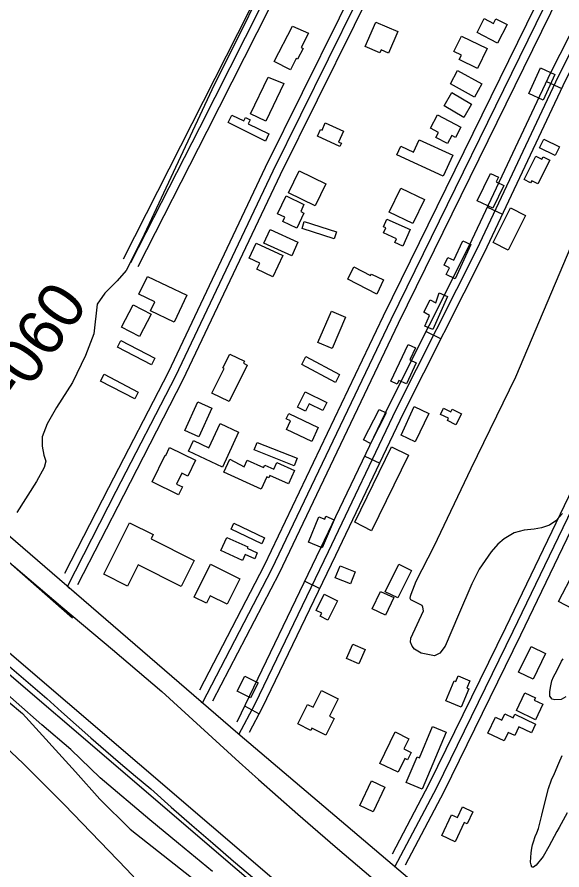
# Model space of a CAD drawing. Extents: x 3477039 to 3515015, y 546746 to 572297.
# Drawn here: x 3500384 to 3501365, y 564511 to 566047 of the extents above; entities that cross this region are included whole.
import ezdxf

# ---------------------------------------------------------------- set-up
doc = ezdxf.new("R2010")
doc.units = 0
for name, color, linetype in [('V-BLDG-OTLN', 7, 'Continuous'), ('V-FLOD-BASE', 7, 'Continuous'), ('V-LEVE-TOET', 7, 'Continuous'), ('V-RIVR-RANG-IDEN', 7, 'Continuous'), ('V-ROAD-CNTR', 7, 'Continuous'), ('V-SITE-VEGE', 7, 'Continuous'), ('V-SURV-LINE', 7, 'Continuous'), ('V-TOPO-MINR', 7, 'Continuous'), ('V-TOPO-SHOR', 7, 'Continuous')]:
    doc.layers.add(name, color=color, linetype=linetype)

msp = doc.modelspace()

# ---------------------------------------------------------------- linework, layer by layer
at = {"layer": 'V-BLDG-OTLN'}
for points in [[(3501249.3, 566000.2), (3501212.6, 566019.1), (3501225.5, 566044.1), (3501242.1, 566035.5), (3501246.4, 566043.9), (3501266.5, 566033.6)], [(3500880, 566030.8), (3500908.9, 566017.7), (3500895.9, 565992.2), (3500899.1, 565990.6), (3500889.1, 565971.1), (3500886.8, 565972.3), (3500876.3, 565951.7), (3500847.2, 565966.6)], [(3501011.1, 565994.1), (3501030, 566037.8), (3501069.5, 566020.7), (3501052.7, 565982.1), (3501039.7, 565987.8), (3501037.5, 565982.6)], [(3501170.7, 565985.1), (3501184.2, 566012.8), (3501230.6, 565990.2), (3501213.2, 565954.5), (3501180.4, 565970.5), (3501184.3, 565978.5)], [(3501326.5, 565955.4), (3501352.7, 565943.4), (3501331.6, 565897.1), (3501305.4, 565909)], [(3500836.1, 565938.9), (3500864.3, 565927.2), (3500832, 565859.5), (3500804.5, 565872.7)], [(3501177.4, 565950.4), (3501221.1, 565926.6), (3501208, 565902.6), (3501164.4, 565926.4)], [(3501167.1, 565910.9), (3501202.7, 565889.9), (3501188.6, 565865.9), (3501152.9, 565886.9)], [(3500831.3, 565823.6), (3500764.4, 565856.9), (3500771.1, 565870.4), (3500792.2, 565859.9), (3500795.4, 565866.3), (3500803.8, 565862.1), (3500800.3, 565854.9), (3500837.6, 565836.4)], [(3501141.2, 565871), (3501183.3, 565848.9), (3501173.4, 565830.2), (3501167.1, 565833.5), (3501159.4, 565818.9), (3501138.2, 565830.1), (3501143.1, 565839.3), (3501128.5, 565847)], [(3500939.2, 565856.2), (3500971.7, 565841.6), (3500962.8, 565821.8), (3500968.1, 565819.5), (3500965.6, 565813.9), (3500925, 565832.2), (3500930.6, 565844.6), (3500933.4, 565843.4)], [(3501108.3, 565825.8), (3501168.5, 565798.2), (3501151.2, 565760.5), (3501068.1, 565798.5), (3501075.3, 565814.2), (3501098.2, 565803.7)], [(3501332.7, 565827.2), (3501360.9, 565813.1), (3501353, 565797.3), (3501324.8, 565811.3)], [(3501318.1, 565796.3), (3501329, 565790.8), (3501331.3, 565795.4), (3501343.5, 565789.3), (3501322.1, 565746.6), (3501310.9, 565752.2), (3501308.9, 565748.2), (3501297, 565754.2)], [(3500892.2, 565769.9), (3500940.2, 565746.7), (3500920.8, 565706.8), (3500872.9, 565730.1)], [(3501236.7, 565765.2), (3501250.9, 565758.4), (3501246.9, 565750.2), (3501260.8, 565743.5), (3501240.9, 565702.6), (3501212.9, 565716.2)], [(3501075.2, 565739), (3501117.9, 565718.4), (3501097, 565675.2), (3501054.4, 565695.7)], [(3500853.3, 565692.7), (3500868.5, 565724.7), (3500900.7, 565709.4), (3500894.8, 565696.9), (3500900.7, 565694), (3500887.8, 565666.8), (3500862.7, 565678.8), (3500866.4, 565686.6)], [(3501272.7, 565703.1), (3501299.8, 565689.6), (3501268.7, 565627), (3501241.5, 565640.6)], [(3500901.3, 565678.6), (3500959.4, 565660), (3500955.4, 565647.5), (3500897.3, 565666)], [(3501067.2, 565647.7), (3501043.8, 565658), (3501048, 565667.5), (3501044.1, 565669.1), (3501050.1, 565682.7), (3501091.9, 565664.4), (3501078.7, 565634.3), (3501064.2, 565640.7)], [(3500839.8, 565664), (3500889.9, 565641.2), (3500878.8, 565616.9), (3500828.7, 565639.6)], [(3500814.5, 565639.6), (3500862.5, 565617.4), (3500844.8, 565579.2), (3500815.9, 565592.6), (3500821.1, 565603.7), (3500802, 565612.5)], [(3501201.2, 565637.3), (3501172.7, 565575.7), (3501157, 565583), (3501162.7, 565595.5), (3501153.3, 565599.9), (3501159.8, 565614), (3501170.3, 565609.1), (3501186.5, 565644.1)], [(3501032, 565547.9), (3500979.6, 565575.1), (3500990.7, 565596.8), (3501020.8, 565581.5), (3501022.1, 565584.1), (3501044, 565573.8)], [(3500618.7, 565579.8), (3500690.1, 565545.8), (3500666.8, 565497.1), (3500624.1, 565517.5), (3500632, 565534.1), (3500603.4, 565547.8)], [(3501127.8, 565537.8), (3501137.9, 565532.4), (3501144.4, 565550), (3501159.3, 565543.5), (3501132.8, 565484.4), (3501118.4, 565490.3), (3501126.6, 565509.5), (3501116.4, 565515.4)], [(3500604.7, 565471.5), (3500572.2, 565488.2), (3500592.9, 565528.4), (3500625.4, 565511.6)], [(3500950.4, 565517), (3500975.7, 565506.3), (3500951.8, 565450), (3500925.9, 565461)], [(3500571, 565464.2), (3500632.4, 565432.3), (3500626.3, 565420.5), (3500564.9, 565452.3)], [(3501057.4, 565391.2), (3501088.1, 565457.1), (3501101.5, 565450.9), (3501091.5, 565429.5), (3501103, 565424.2), (3501085.2, 565386.1), (3501071.8, 565392.3), (3501068.8, 565385.9)], [(3500754.9, 565415.2), (3500767.1, 565440), (3500793.9, 565426.9), (3500792.1, 565423.3), (3500798.5, 565420.1), (3500766.1, 565354.2), (3500734.9, 565369.6), (3500756.8, 565414.2)], [(3500904.3, 565435.3), (3500965, 565402.9), (3500957.6, 565389), (3500896.9, 565421.4)], [(3500541, 565403.7), (3500602.4, 565371.4), (3500595.9, 565359), (3500534.5, 565391.3)], [(3500941.8, 565352.8), (3500934.7, 565338.5), (3500910.2, 565350.5), (3500903.7, 565337.3), (3500889.3, 565344.4), (3500902.8, 565371.9)], [(3500734.8, 565342.7), (3500711.5, 565291.1), (3500686.5, 565302.4), (3500709.8, 565354)], [(3501048.9, 565333.8), (3501020.5, 565278.8), (3501007.9, 565285.3), (3501036.4, 565340.3)], [(3501099.2, 565345.4), (3501125.6, 565332.8), (3501101.1, 565281.6), (3501075.8, 565293.7)], [(3501167.7, 565340.5), (3501184.3, 565332.4), (3501174.4, 565312.4), (3501158.9, 565320), (3501160.9, 565324.2), (3501146.5, 565331.3), (3501152, 565342.3), (3501165.4, 565335.7)], [(3500926.4, 565307.4), (3500914.9, 565282.5), (3500869, 565303.8), (3500876.3, 565319.6), (3500868.9, 565323), (3500873.5, 565333)], [(3500754, 565236.3), (3500693, 565265.3), (3500702, 565284.3), (3500729.5, 565271.2), (3500750, 565314.7), (3500783.1, 565299.1)], [(3500816.4, 565280.9), (3500888.3, 565252.2), (3500882.9, 565238.6), (3500810.9, 565267.3)], [(3500658.6, 565271.4), (3500705.6, 565248.8), (3500691.6, 565219.9), (3500680.6, 565225.2), (3500671.2, 565205.6), (3500681.8, 565200.5), (3500675.1, 565186.4), (3500627.3, 565209.5), (3500650.6, 565257.8), (3500651.8, 565257.2)], [(3500992.3, 565137), (3501058.5, 565272.6), (3501089, 565257.8), (3501022.4, 565121.3)], [(3500767.4, 565250.9), (3500793, 565236.9), (3500798.3, 565248.7), (3500828.1, 565235.4), (3500830.1, 565239.8), (3500846.4, 565232.6), (3500852, 565244.8), (3500883.9, 565230.2), (3500872.8, 565206.1), (3500839.3, 565221.5), (3500837.4, 565217.3), (3500833.7, 565219), (3500823.6, 565196.8), (3500756.6, 565227.5)], [(3500933.7, 565090.9), (3500908.8, 565100.9), (3500927.3, 565147), (3500938.1, 565142.7), (3500940.3, 565147.8), (3500955.1, 565141.2)], [(3500586.7, 565136), (3500629.3, 565114.7), (3500625.4, 565106.9), (3500703.1, 565068), (3500679.7, 565021.3), (3500602.1, 565060.2), (3500582.9, 565021.9), (3500540.3, 565043.2)], [(3500824.8, 565098.3), (3500769.5, 565124.7), (3500774.6, 565135.4), (3500829.9, 565108.9)], [(3500762, 565109.6), (3500799.5, 565093), (3500798.2, 565090.2), (3500816.7, 565081.9), (3500812, 565071.4), (3500795, 565079), (3500790.2, 565068.3), (3500751.3, 565085.9)], [(3500785.2, 565035.1), (3500762.5, 564989.3), (3500732.1, 565004.4), (3500725.5, 564991.1), (3500703, 565002.3), (3500732.2, 565061.3)], [(3501071.3, 565061.2), (3501094.2, 565050), (3501070, 565000.6), (3501047.1, 565011.9)], [(3501399.7, 565067.6), (3501445.7, 565043.2), (3501432.4, 565018.2), (3501410, 565030), (3501384.2, 564981), (3501359.1, 564994.1), (3501387.3, 565048.4), (3501389.9, 565047.1)], [(3500965.7, 565058.6), (3500993, 565047.5), (3500984.3, 565025.8), (3500956.9, 565036.8)], [(3500937, 565007.7), (3500961.3, 564995.4), (3500944, 564960.7), (3500930, 564967.7), (3500932.7, 564973.2), (3500922.4, 564978.3)], [(3501038.5, 565012.5), (3501062.3, 565001.3), (3501047.4, 564969.9), (3501023.7, 564981.1)], [(3500988.6, 564917.5), (3501011, 564907.9), (3500999.7, 564881.7), (3500977.4, 564891.3)], [(3501309.7, 564913.1), (3501335.8, 564900.3), (3501313.2, 564854.2), (3501287.1, 564867)], [(3500794, 564859.9), (3500818.1, 564847.9), (3500804.6, 564820.7), (3500780.4, 564832.8)], [(3501184, 564803.9), (3501156.1, 564815.6), (3501171, 564851.2), (3501174.2, 564849.9), (3501178.5, 564860.2), (3501199.5, 564851.4), (3501194.1, 564838.4), (3501197.8, 564836.9)], [(3500932.4, 564834), (3500962.5, 564818.9), (3500947, 564787.8), (3500955.2, 564783.7), (3500940, 564753.3), (3500914.7, 564766), (3500912.8, 564762.2), (3500889.4, 564773.9), (3500906.9, 564808.8), (3500917.2, 564803.7)], [(3501298.7, 564829.7), (3501317.4, 564820.5), (3501315.5, 564816.7), (3501331.1, 564809.1), (3501317.5, 564781.3), (3501283.2, 564798.1)], [(3501317.9, 564773.2), (3501310.4, 564757.5), (3501287.9, 564768.4), (3501280.2, 564752.6), (3501268.3, 564758.4), (3501261, 564743.3), (3501232.1, 564757.3), (3501245.9, 564785.8), (3501256.9, 564780.5), (3501262.4, 564792.1), (3501277.6, 564784.7), (3501280.7, 564791.1)], [(3501064.7, 564759.4), (3501089.6, 564746.6), (3501080.5, 564728.9), (3501093.6, 564722.2), (3501087.1, 564709.2), (3501082.1, 564711.7), (3501070.2, 564686.8), (3501037.6, 564702.3)], [(3501113.7, 564656.4), (3501085, 564668.5), (3501104.3, 564714.3), (3501108.5, 564712.5), (3501132.2, 564768.9), (3501156.7, 564758.6)], [(3501022.1, 564671), (3501046.2, 564659.7), (3501025.5, 564615.5), (3501001.4, 564626.7)], [(3501148.9, 564572.8), (3501166.4, 564610.1), (3501176.9, 564605.2), (3501185.9, 564624.4), (3501205, 564615.4), (3501194.9, 564593.8), (3501189.4, 564596.4), (3501173.1, 564561.5)]]:
    msp.add_lwpolyline(points, close=True, dxfattribs=at)
at = {"layer": 'V-FLOD-BASE'}
msp.add_lwpolyline([(3500362.3, 564884.3), (3500437.8, 564819.5), (3500464.1, 564795.8), (3500490.5, 564772.2), (3500517.1, 564748.8), (3500543.8, 564725.5), (3500570.6, 564702.4), (3500597.6, 564679.4), (3500624.7, 564656.6), (3500661.8, 564623.9), (3500699, 564591.3), (3500736.5, 564558.9), (3500774.1, 564526.7), (3500811.9, 564494.7)], dxfattribs=at)
at = {"layer": 'V-LEVE-TOET'}
for points in [[(3500377.9, 565058.5), (3500466.8, 564983), (3500555.8, 564907.6), (3500644.9, 564832.3), (3500679.5, 564800.3), (3500714.2, 564768.3), (3500749, 564736.6), (3500784, 564705), (3500819.1, 564673.5), (3500854.4, 564642.2), (3500889.8, 564611.1), (3500925.4, 564580.1), (3500961.1, 564549.3), (3500996.9, 564518.7), (3501032.9, 564488.2)], [(3500735.9, 564508), (3500674.7, 564558.1), (3500623, 564600.7), (3500533.6, 564676.6), (3500481, 564727.7), (3500428.8, 564771.9), (3500335.7, 564853.7)]]:
    msp.add_lwpolyline(points, dxfattribs=at)
at = {"layer": 'V-ROAD-CNTR'}
for p, q in [((3501337.7, 565930.8), (3501364.8, 565918)), ((3501231.2, 565704.6), (3501258.3, 565691.8)), ((3501120.8, 565480.7), (3501147.6, 565467.2)), ((3501010.2, 565256.2), (3501037.3, 565243.3)), ((3500902.4, 565030.7), (3500929.4, 565017.7)), ((3500793.8, 564806.1), (3500820.3, 564792.1))]:
    msp.add_line(p, q, dxfattribs=at)
for points in [[(3501059.9, 564539.9), (3501126.4, 564665.8), (3501264.2, 564947.6), (3501468.4, 565371.7), (3501627.4, 565707.1), (3501716.4, 565887), (3501741.8, 565934), (3501759.2, 565960.5), (3501776, 565974.7), (3501796.7, 565991.7), (3501824, 566001.8), (3501851.5, 566021.8), (3501876.2, 566060.5), (3502035, 566369.6), (3502254.4, 566815), (3502448, 567220.2), (3502494.4, 567310.1), (3502610.1, 567525.4), (3502777.7, 567841.7), (3502869.4, 568024.9), (3503078.6, 568452), (3503221.8, 568740.2)], [(3501064.4, 564516.5), (3501064.4, 564516.4), (3501139.8, 564659), (3501277.7, 564941.1), (3501481.9, 565365.2), (3501640.9, 565700.6), (3501729.7, 565880.1), (3501754.7, 565926.3), (3501770.5, 565950.5), (3501785.6, 565963.2), (3501804.3, 565978.5), (3501831.1, 565988.5), (3501862.6, 566011.4), (3501889.2, 566053), (3502048.4, 566362.8), (3502267.9, 566808.5), (3502461.5, 567213.5), (3502507.7, 567303.1), (3502623.3, 567518.3), (3502791, 567834.8), (3502882.8, 568018.3), (3503092, 568445.3), (3503233.7, 568730.5)], [(3501083.3, 564520), (3501153.2, 564652.2), (3501291.2, 564934.5), (3501495.5, 565358.8), (3501654.4, 565694.1), (3501743, 565873.2), (3501767.6, 565918.6), (3501781.9, 565940.4), (3501795.2, 565951.7), (3501811.8, 565965.3), (3501838.3, 565975.2), (3501873.7, 566000.9), (3501902.3, 566045.5), (3502061.8, 566356.1), (3502281.4, 566801.9), (3502474.9, 567206.8), (3502521, 567296.1), (3502636.5, 567511.3), (3502804.4, 567827.9), (3502896.2, 568011.6), (3503105.5, 568438.7), (3503245.7, 568720.9)], [(3500802.6, 564758.6), (3500826.2, 564803.1), (3500958.4, 565077.9), (3501080.2, 565333.4), (3501225.9, 565622.8), (3501372.4, 565934.1), (3501522.6, 566230.1), (3501711, 566618.8), (3501879.3, 566970), (3501991.4, 567196.3)], [(3500715.4, 564813.8), (3500718, 564811.6), (3500842.9, 565052.7), (3501057.7, 565502.3), (3501347.7, 566094.7), (3501662.8, 566737.8), (3501840, 567106.5), (3501889.5, 567193), (3501915.2, 567194.2), (3501952.2, 567193.4), (3501966.7, 567188.6)], [(3500783.7, 564754.9), (3500812.8, 564809.8), (3500944.9, 565084.3), (3501066.7, 565340), (3501212.4, 565629.3), (3501358.9, 565940.6), (3501509.1, 566236.8), (3501697.5, 566625.3), (3501865.8, 566976.6), (3501948.9, 567144.3), (3501966.7, 567188.6)], [(3500736.8, 564815.2), (3500856.4, 565046), (3501071.2, 565495.8), (3501361.2, 566088.1), (3501676.3, 566731.3), (3501853.2, 567099.5), (3501898.4, 567178.4), (3501915.4, 567179.2), (3501949.1, 567178.5)], [(3500780.5, 564777.4), (3500931.3, 565090.8), (3501053.3, 565346.6), (3501198.9, 565635.9), (3501345.4, 565947.2), (3501495.7, 566243.4), (3501684, 566631.8), (3501852.3, 566983.2), (3501949.1, 567178.5)], [(3500470.2, 565045.1), (3500549.4, 565199.7), (3500656.5, 565407.2), (3500831.6, 565776.4), (3501031.3, 566180.5), (3501252.7, 566632.8), (3501422.6, 566980.6), (3501508.9, 567165)], [(3500478.7, 565017.9), (3500474.8, 565021.3), (3500562.8, 565192.9), (3500669.9, 565400.5), (3500845.1, 565769.8), (3501044.8, 566173.9), (3501266.2, 566626.2), (3501436.1, 566974.1), (3501520.9, 567155.4)], [(3500575.6, 565611.5), (3500699.6, 565855), (3500946.6, 566343.5), (3501239.9, 566937.7), (3501333.3, 567139.7)], [(3500589, 565604.7), (3500713, 565848.2), (3500960, 566336.8), (3501253.4, 566931.2), (3501346.9, 567133.5)], [(3500602.3, 565597.9), (3500726.4, 565841.5), (3500973.5, 566330.1), (3501266.9, 566924.7), (3501360.5, 567127.2)], [(3500493.5, 565024.9), (3500576.1, 565186), (3500683.4, 565393.9), (3500858.6, 565763.3), (3501058.2, 566167.3), (3501092.5, 566237.2)], [(3500713.4, 564835.3), (3500829.5, 565059.4), (3501044.2, 565508.9), (3501334.2, 566101.3), (3501341.3, 566115.7)], [(3501143.1, 564449.5), (3500781.7, 564756.6), (3500195.6, 565262.1), (3499985.9, 565440)], [(3501143.1, 564449.5), (3500781.7, 564756.6), (3500195.6, 565262.1), (3499985.9, 565440)]]:
    msp.add_lwpolyline(points, dxfattribs=at)
at = {"layer": 'V-SITE-VEGE'}
for points in [[(3500867.7, 566182.8), (3500734.7, 565915.7), (3500609, 565646.1), (3500580.7, 565590.4), (3500564.2, 565571.6), (3500541.9, 565549.6), (3500528.6, 565529.9), (3500522.5, 565476.6), (3500507.5, 565437.2), (3500484.2, 565388.9), (3500455.2, 565343.8), (3500438.6, 565314.4), (3500429.4, 565290.6), (3500429.3, 565274.1), (3500432.5, 565257.7), (3500435.7, 565247), (3500433.2, 565235.5), (3500419.1, 565210.1), (3500383.4, 565154.4)], [(3501366.3, 565152.6), (3501354.1, 565139.8), (3501342.7, 565132), (3501328.6, 565127), (3501315.2, 565124.7), (3501297.2, 565122.8), (3501279.5, 565118.2), (3501261, 565107.4), (3501249.6, 565097.7), (3501237.8, 565083.6), (3501216.4, 565052.4), (3501203, 565025.8), (3501179.1, 564970.3), (3501154.9, 564913.6), (3501145.4, 564901.2), (3501136, 564896.1), (3501111.7, 564901.3), (3501100, 564908.1), (3501095.3, 564914), (3501092.6, 564921.1), (3501093.4, 564928.1), (3501115.7, 564977.4), (3501114.9, 564984), (3501113.8, 564986.8), (3501093.4, 564997.1), (3501091.9, 564999.4), (3501092.3, 565004.1), (3501093.5, 565007.7), (3501102.7, 565031.1), (3501135.2, 565094), (3501201.8, 565233.9), (3501282, 565398.8), (3501403.3, 565685.5)], [(3501372, 564822.6), (3501364, 564817.8), (3501352.5, 564817.2), (3501347.6, 564818.2), (3501343.2, 564823.5), (3501343.5, 564831.7), (3501344.4, 564839.5), (3501347.3, 564851.1), (3501350.1, 564858.3), (3501356, 564869.2), (3501364.7, 564886.5), (3501367.5, 564890.7)], [(3500341.5, 564835.9), (3500394.1, 564792.6), (3500489.4, 564687.4), (3500533.1, 564638.2), (3500587.6, 564584.1), (3500718.1, 564481.6)], [(3501331.3, 564535), (3501318.8, 564519.2), (3501313.8, 564515.8), (3501311.1, 564515.8), (3501309.6, 564519.8), (3501308.9, 564524.6), (3501309.9, 564541.3), (3501311, 564550), (3501312.4, 564555.9), (3501314.2, 564561.6), (3501317.3, 564570.8), (3501319.9, 564577.7), (3501323, 564585.4), (3501329.3, 564609.2), (3501332.5, 564624.4), (3501341.1, 564657.4), (3501346.6, 564673.3), (3501351.7, 564684.4), (3501359.7, 564703.2), (3501365.6, 564716.9)], [(3501374.7, 564613.9), (3501360.4, 564586.9), (3501356.3, 564580), (3501341.5, 564553), (3501331.3, 564535)]]:
    msp.add_lwpolyline(points, dxfattribs=at)
at = {"layer": 'V-SURV-LINE'}
for points in [[(3499826.3, 565367.8), (3501122.9, 564257.1)], [(3501103.3, 564234.3), (3499806.7, 565345)]]:
    msp.add_lwpolyline(points, dxfattribs=at)
at = {"layer": 'V-TOPO-MINR'}
msp.add_lwpolyline([(3500597.9, 564494.1), (3500580.9, 564512.3), (3500469.4, 564628.2), (3500394.9, 564702.4), (3500318.5, 564774.5)], dxfattribs=at)
at = {"layer": 'V-TOPO-SHOR'}
msp.add_lwpolyline([(3500484, 564964.4), (3499973.8, 565412.7), (3499777, 565554.8), (3499631.2, 565638.7), (3499478.1, 565678.7), (3499339.7, 565704.3), (3499223, 565718.8), (3499066.3, 565722.5), (3498906, 565737.1)], dxfattribs=at)

# ---------------------------------------------------------------- texts
at = {"layer": 'V-RIVR-RANG-IDEN'}
msp.add_text('D-060', height=83, rotation=54.8903, dxfattribs=at).set_placement((3500339.9, 565282.3))

doc.saveas('drawing.dxf')
